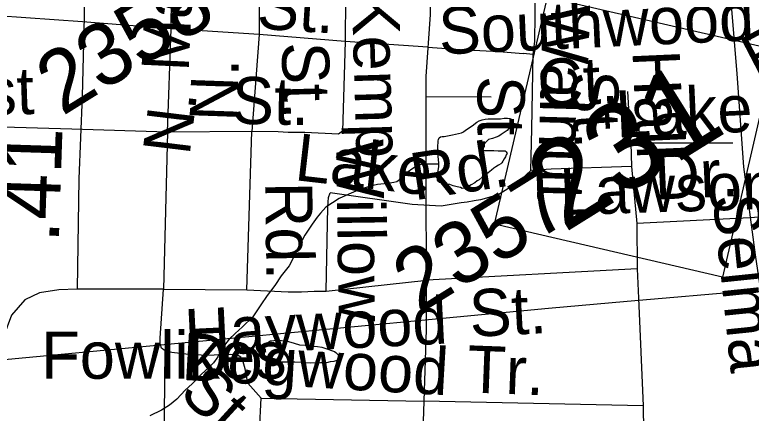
# Model space of a CAD drawing. Extents: x 2001466 to 31450019, y -30647475 to 847247.
# Drawn here: x 2186259 to 2189226, y 737957 to 739564 of the extents above; entities that cross this region are included whole.
import ezdxf

# ---------------------------------------------------------------- set-up
doc = ezdxf.new("R2010")
doc.units = 0
for name, color, linetype in [('Exist Hydrographic Misc Water Feature', 7, 'Continuous'), ('Exist Road Non-System Type 51', 7, 'Continuous'), ('Exist Road Non-System Type 51 Label', 7, 'Continuous'), ('Exist Road Primary NC Attributed', 7, 'Continuous'), ('Exist Road Primary NC Label', 7, 'Continuous'), ('Exist Road Primary NC Shield CELL', 7, 'Continuous'), ('Exist Road Primary NC Shield Number Label', 7, 'Continuous'), ('Exist Road Secondary Mileage Hundredths English Label', 7, 'Continuous'), ('Exist Road Secondary Type 51 Attributed', 7, 'Continuous'), ('Exist Road Secondary Type 51 Label', 7, 'Continuous'), ('Exist Road Secondary Type 51 Number Label', 7, 'Continuous'), ('Exist Utilities Electrical Transmission Line', 7, 'Continuous')]:
    doc.layers.add(name, color=color, linetype=linetype)

msp = doc.modelspace()

# ---------------------------------------------------------------- linework, layer by layer
at = {"layer": 'Exist Hydrographic Misc Water Feature'}
for points in [[(2187967.4, 738961.1), (2187967.7, 738967.2), (2187963.3, 739005.1), (2187963.1, 739029.1), (2187964.8, 739055.2), (2187966.6, 739061), (2187968.9, 739067.2), (2187974.8, 739071.2), (2187981, 739073), (2187989, 739073), (2188022.8, 739079.3), (2188058.7, 739087.7), (2188066.5, 739091.7), (2188074.9, 739097.8), (2188102.4, 739115.9), (2188120.6, 739130.2), (2188130.5, 739136.1), (2188142.2, 739140.4), (2188154.5, 739142.2), (2188166.4, 739144.4), (2188202, 739144.7), (2188216, 739144.6), (2188230.1, 739147), (2188238.1, 739146.9), (2188244.1, 739146.9), (2188253.9, 739145), (2188260.1, 739143.2), (2188264.4, 739138.9), (2188264.4, 739131.3), (2188264.2, 739125.2), (2188262.3, 739121), (2188258.2, 739115.1), (2188252.7, 739109.1), (2188242.4, 739096.8), (2188230.5, 739088.9), (2188218.6, 739081), (2188208.6, 739074.8), (2188199, 739070.5), (2188183.2, 739064.4), (2188172.9, 739062.3), (2188167.2, 739060.3), (2188160.6, 739054.4), (2188156.9, 739050.5), (2188152.8, 739046.3), (2188148.9, 739040.4), (2188149.1, 739034.3), (2188147.3, 739030.1), (2188145.2, 739020.3), (2188147.1, 739016.3), (2188169.2, 739016.6), (2188189.1, 739016.4), (2188207.2, 739014.5), (2188221.1, 739014.8), (2188230.9, 739015), (2188235.2, 739014.7), (2188239.1, 739010.9), (2188243, 739005), (2188238.9, 738999.2), (2188235.5, 738990.8), (2188231.1, 738982.9), (2188225.2, 738972.8), (2188221.3, 738967), (2188217.2, 738962.7), (2188207.8, 738956.9), (2188197.7, 738950.7), (2188189.5, 738944.6), (2188179.7, 738936.8), (2188166.1, 738926.6), (2188155.9, 738918.5), (2188141.9, 738908.4), (2188129.9, 738898), (2188122.1, 738894.3), (2188112.2, 738886.1), (2188098.1, 738878.1), (2188084.1, 738870.1), (2188078.4, 738866.1), (2188072.2, 738865.8), (2188068.1, 738864), (2188062.2, 738863.7), (2188054.4, 738867.7), (2188041.9, 738869.6), (2188025.9, 738873.6), (2188012.2, 738879.3), (2187994.1, 738881.2), (2187980.4, 738885.3), (2187970.1, 738887.3), (2187964.2, 738893), (2187962.3, 738897), (2187962.1, 738903.1), (2187961.7, 738909.2), (2187964, 738927.2), (2187967.4, 738951), (2187967.4, 738961.1)], [(2187967.4, 738961.1), (2187949.6, 738961), (2187929.5, 738960.8), (2187905.7, 738960.7), (2187895.5, 738960.6), (2187885.4, 738956.4), (2187873.5, 738950.6), (2187863.5, 738944.3), (2187839.9, 738928), (2187829.9, 738920.3), (2187822.1, 738912.1), (2187810.2, 738900.1), (2187804.2, 738894.1), (2187798.1, 738890.2), (2187786.2, 738887.9), (2187778.2, 738885.9), (2187748, 738881.5), (2187720.2, 738879.2), (2187702.5, 738875.4), (2187674.2, 738867.1), (2187642.4, 738856.9), (2187604.9, 738840.6), (2187566.6, 738822.5), (2187538.7, 738806), (2187512.8, 738788), (2187490.9, 738763.7), (2187477.2, 738747.6), (2187457.7, 738719.7), (2187427.8, 738675.5), (2187406.2, 738635.4), (2187382.6, 738585), (2187364.6, 738551.3), (2187332.8, 738511), (2187307.4, 738472.7), (2187275.6, 738432.4), (2187250, 738394.1), (2187218.2, 738346.2), (2187176.4, 738305.9), (2187146.8, 738279.5), (2187122.8, 738255.5), (2187104.8, 738231.5), (2187087.4, 738205.3), (2187077.1, 738185.4), (2187059.5, 738160.9), (2187039.6, 738140.7), (2187011.9, 738114.9), (2186974, 738076.4), (2186946.3, 738050.2), (2186912.7, 738014.3), (2186882.7, 737990), (2186850.9, 737969.7), (2186803.4, 737947.3)], [(2187384.9, 738239.5), (2187406.8, 738233.3), (2187429.2, 738231.6), (2187456.9, 738227.8), (2187478.8, 738226.1), (2187496.7, 738224.2), (2187520.8, 738216.1), (2187534.8, 738210.4), (2187546.9, 738206.5), (2187553, 738202.3), (2187556.9, 738198.5), (2187561, 738194.6), (2187562.9, 738190.7), (2187563.1, 738186.6), (2187562.9, 738182.6), (2187561, 738174.3), (2187559.2, 738170.5), (2187552.8, 738168.6), (2187544.8, 738166.6), (2187529.7, 738164.5), (2187515.3, 738160.1), (2187491.1, 738160.1), (2187449.5, 738159.6), (2187413.6, 738161.3), (2187387.6, 738163.2), (2187357.2, 738162.9), (2187333.4, 738162.9), (2187311.3, 738164.6), (2187295.1, 738164.6), (2187281.3, 738166.7), (2187277.7, 738166.4), (2187273.1, 738170.8), (2187269.7, 738174.6), (2187265.4, 738184.5), (2187265.4, 738202.4), (2187264.9, 738216.2), (2187266.8, 738224.5), (2187272.7, 738234.5), (2187274.8, 738238.7), (2187278.7, 738242.6), (2187283, 738244.8), (2187289.1, 738248.7), (2187294.7, 738248.7), (2187302.7, 738250.7), (2187320.9, 738252.8), (2187334.5, 738250.8), (2187352.5, 738249.2), (2187384.9, 738239.5)]]:
    msp.add_lwpolyline(points, dxfattribs=at)
at = {"layer": 'Exist Road Non-System Type 51'}
for p, q in [((2186888.8, 739506.8), (2186893.8, 739790.3)), ((2187245.3, 739760.9), (2187243.5, 739483.4)), ((2187593.1, 739731.9), (2187590.7, 739456)), ((2186532.5, 739534.7), (2186182.8, 739560)), ((2186888.8, 739506.8), (2186532.5, 739534.7)), ((2186875.3, 739090.4), (2186888.8, 739506.8)), ((2187243.5, 739483.4), (2186888.8, 739506.8)), ((2187243.5, 739483.4), (2187214.9, 739092.9)), ((2187590.7, 739456), (2187243.5, 739483.4)), ((2187922.7, 739433.2), (2187590.7, 739456)), ((2188347.4, 739403.2), (2188307.3, 739407)), ((2188740.6, 739046), (2188728.3, 739254.5)), ((2187917.1, 739233.5), (2188178.8, 739232.5)), ((2186875.3, 739090.4), (2186489.7, 739103.1)), ((2186875.3, 739090.4), (2186859.1, 738456.9)), ((2187214.9, 739092.9), (2186875.3, 739090.4)), ((2187193.9, 738454.4), (2187214.9, 739092.9)), ((2189151.3, 739046.3), (2188740.6, 739046)), ((2188740.6, 739046), (2188743.7, 738952.5)), ((2188743.7, 738952.5), (2188765.3, 738722.4)), ((2187860.1, 738799.3), (2187530, 738846.1)), ((2189220.9, 738745.2), (2188765.3, 738722.4)), ((2189573, 738771.3), (2189220.9, 738745.2)), ((2188765.3, 738722.4), (2188766.8, 738539)), ((2188766.8, 738539), (2187919.6, 738493.8)), ((2188766.8, 738539), (2188771.4, 738421)), ((2187513.4, 738450), (2187919.6, 738493.8)), ((2186859.1, 738456.9), (2186510.7, 738457.2)), ((2186859.1, 738456.9), (2187193.9, 738454.4)), ((2188771.4, 738421), (2188790.9, 737987.6)), ((2187235.4, 737695.2), (2187251.9, 738018.3)), ((2187251.9, 738018.3), (2187907.1, 738006.5)), ((2188790.9, 737987.6), (2187907.1, 738006.5)), ((2188790.9, 737987.6), (2188794.7, 737669.7))]:
    msp.add_line(p, q, dxfattribs=at)
for points in [[(2188347.4, 739403.2), (2188353.7, 739455.3), (2188357.4, 739672)], [(2187590.7, 739456), (2187579.5, 739093.8), (2187563, 739082), (2187427.8, 739088.9)], [(2187922.7, 739433.2), (2188054.5, 739423.1), (2188210, 739415.3), (2188307.3, 739407)], [(2188337.9, 738935.8), (2188341.5, 739103.2), (2188347.4, 739403.2)], [(2186489.7, 739103.1), (2186212.5, 739110.3), (2186138.5, 739107.9), (2186093.1, 739093.5), (2186030.9, 739076.8), (2185861.3, 739072)], [(2187427.8, 739088.9), (2187398, 739089.1), (2187360.3, 739089.1), (2187320.2, 739091.4), (2187214.9, 739092.9)], [(2188337.9, 738935.8), (2188320, 738918.1), (2188290.3, 738890), (2188209.3, 738839.7), (2188159.3, 738824.9), (2188135.7, 738817.8), (2188109.8, 738813.1), (2188081.5, 738808.4), (2188057.9, 738806), (2187976.4, 738792.5), (2187860.1, 738799.3)], [(2188743.7, 738952.5), (2188420.1, 738941.1), (2188337.9, 738935.8)], [(2187513.4, 738450), (2187520.5, 738789.5), (2187522.9, 738827.3), (2187530, 738846.1)], [(2186846.5, 738233.8), (2186845.2, 738237.8), (2186845.7, 738259.8), (2186859.1, 738456.9)], [(2187193.9, 738454.4), (2187360.9, 738446.8), (2187414.1, 738446.8), (2187464.8, 738449.3), (2187513.4, 738450)], [(2187251.9, 738018.3), (2187197.9, 738078.6), (2187187.1, 738136.8), (2187179.7, 738164.9), (2187170, 738183.1), (2187154.2, 738193.4), (2187128.3, 738194), (2187030.2, 738190), (2186948.3, 738195.7), (2186892.5, 738202.8), (2186864.6, 738209.4), (2186850.8, 738219.7), (2186846.5, 738233.8)], [(2186859.4, 737696.5), (2186864.6, 738209.4)]]:
    msp.add_lwpolyline(points, dxfattribs=at)
at = {"layer": 'Exist Road Primary NC Attributed'}
msp.add_lwpolyline([(2189143.4, 739618.1), (2189167.5, 739324.9), (2189194.7, 738950), (2189241.8, 738596.1), (2189279.4, 738344.8), (2189323.4, 738074.6), (2189406.1, 737685.1), (2189458.4, 737515.4), (2189517, 737347.9), (2189562.5, 737240)], dxfattribs=at)
at = {"layer": 'Exist Road Primary NC Shield CELL'}
msp.add_lwpolyline([(2188192.1, 738719.1), (2188405.3, 739636.5), (2189322.7, 739423.3), (2189109.5, 738505.9)], close=True, dxfattribs=at)
at = {"layer": 'Exist Road Secondary Type 51 Attributed'}
for points in [[(2186539.5, 739814.3), (2186538.5, 739555.6), (2186531.1, 739235.2), (2186517.5, 738902.2), (2186510.7, 738457.2), (2186437.5, 738455.1), (2186359, 738442.5), (2186299.4, 738414.3), (2186246, 738352.5), (2186215.6, 738269.8), (2186176.4, 738046.7), (2186141.9, 737842.5), (2186097.4, 737573.4), (2186071.2, 737465.6), (2186023.1, 737349.3), (2185950.4, 737232.1), (2185694, 736870.8), (2185343.5, 736378.7), (2185138.9, 736102.2), (2184858.5, 735711.6), (2184817.9, 735662.7)], [(2187645, 736045.7), (2187738.1, 736244.6), (2187851.1, 736472.9), (2187882.5, 736625.8), (2187895.1, 736726.3), (2187898.2, 737220.5), (2187900.3, 737758.8), (2187918.1, 738294.9), (2187917.1, 739084.4), (2187917.1, 739314.8), (2187933.8, 739564), (2187935.9, 739704.3)]]:
    msp.add_lwpolyline(points, dxfattribs=at)
at = {"layer": 'Exist Utilities Electrical Transmission Line'}
for p, q in [((2188726.4, 738409.1), (2189227.5, 738452.6)), ((2186846.5, 738233.8), (2187869.1, 738330.5)), ((2186172.9, 738170.1), (2186846.5, 738233.8))]:
    msp.add_line(p, q, dxfattribs=at)
msp.add_lwpolyline([(2187869.1, 738330.5), (2188409.8, 738381.6), (2188726.4, 738409.1)], dxfattribs=at)

# ---------------------------------------------------------------- texts
at = {"layer": 'Exist Road Non-System Type 51 Label'}
for s, rotation, p in [('Main', 87.3164, (2186959.6, 739332.5)), ('St.', 356.2796, (2187231.8, 739508.2)), ('Southwood', 2.6127, (2187970.9, 739403.4)), ('Kemp', 271.6856, (2187616.8, 739646.7)), ('Walnut', 268.3643, (2188386.7, 739607.8)), ('St.', 271.6856, (2187334, 739451.3)), ('Hall', 272.5488, (2188747.3, 739417.3)), ('Ct.', 2.6127, (2188369.1, 739193.3)), ('1st', 1.848, (2186001.5, 739152.7)), ('N. ', 87.955, (2187153.3, 739131.2)), ('St.', 358.8246, (2187132.4, 739124.6)), ('St.', 273.894, (2188496, 739330.3)), ('St.', 270.3104, (2188122.9, 739316.6)), ('Lake', 2.6127, (2188684, 739067.8)), ('N. ', 83.0579, (2186963.4, 738993.8)), ('Lake', 353.4432, (2187382.7, 738897.5)), ('Willow', 270.8446, (2187553.7, 739059.7)), ('Rd.', 8.7717, (2187869, 738815.2)), ('Dr.', 2.6127, (2188839.5, 738818.1)), ('Lawson', 1.7568, (2188456.9, 738755.5)), ('Rd.', 270.8446, (2187267.7, 738888.9)), ('St.', 2.9634, (2188095.1, 738264.8)), ('Haywood', 2.8213, (2186947.8, 738186.5)), ('Dogwood', 356.6699, (2186929, 738092.1)), ('Tr.', 357.8389, (2188078.9, 738041.5)), ('St.', 317.5836, (2186915.9, 738030.3))]:
    msp.add_text(s, height=190, rotation=rotation, dxfattribs=at).set_placement(p)
msp.add_text('Fowlikes', height=190, dxfattribs=at).set_placement((2186366.2, 738096.5))
at = {"layer": 'Exist Road Primary NC Label'}
msp.add_text('Selma', height=190, rotation=275.8804, dxfattribs=at).set_placement((2189070.4, 738832.8))
at = {"layer": 'Exist Road Primary NC Shield Number Label'}
msp.add_text('231', height=350, rotation=31.918, dxfattribs=at).set_placement((2188472.2, 738682.2))
at = {"layer": 'Exist Road Secondary Mileage Hundredths English Label'}
msp.add_text('.41', height=250, rotation=88.1069, dxfattribs=at).set_placement((2186436.5, 738641.6))
at = {"layer": 'Exist Road Secondary Type 51 Label'}
msp.add_text('E. ', height=190, rotation=27.4046, dxfattribs=at).set_placement((2189253.3, 739288.9))
at = {"layer": 'Exist Road Secondary Type 51 Number Label'}
for s, p in [('2358', (2186451, 739153.4)), ('2357', (2187887.2, 738355))]:
    msp.add_text(s, height=250, rotation=31.918, dxfattribs=at).set_placement(p)

doc.saveas('drawing.dxf')
